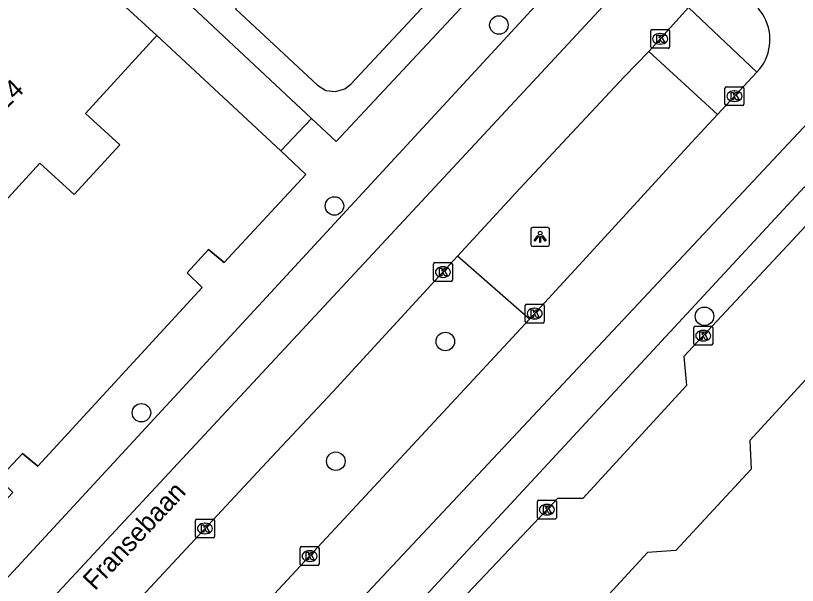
# Model space of a CAD drawing. Extents: x 158461 to 159795, y 387220 to 388672.
# Drawn here: x 159339.99 to 159381.35, y 388151.65 to 388181.8 of the extents above; entities that cross this region are included whole.
import ezdxf

# ---------------------------------------------------------------- set-up
doc = ezdxf.new("R2010")
doc.units = 0
for name, color, linetype in [('IMGEO_Berm_groen', 7, 'Continuous'), ('IMGEO_Boom', 7, 'Continuous'), ('IMGEO_Kolk', 7, 'Continuous'), ('IMGEO_Lichtpunt', 7, 'Continuous'), ('IMGEO_Muur', 7, 'Continuous'), ('IMGEO_Openbare_ruimte_label', 7, 'Continuous'), ('IMGEO_Pand', 7, 'Continuous'), ('IMGEO_Pand_nummerreeks', 7, 'Continuous'), ('IMGEO_Rijbaan_lokaal_gesloten', 7, 'Continuous'), ('IMGEO_Rijbaan_lokaal_open', 7, 'Continuous'), ('IMGEO_Voetpad_open', 7, 'Continuous')]:
    doc.layers.add(name, color=color, linetype=linetype)

msp = doc.modelspace()

# ---------------------------------------------------------------- linework, layer by layer
at = {"layer": 'IMGEO_Berm_groen'}
for points in [[(159350.551, 388186.789), (159351.645, 388182.155), (159355.96, 388178.116), (159356.404, 388177.847), (159356.92, 388177.783), (159357.417, 388177.933), (159357.728, 388178.176), (159368.722, 388189.963), (159368.518, 388190.959)], [(159367.177, 388165.733), (159363.37, 388169.07)]]:
    msp.add_lwpolyline(points, dxfattribs=at)
at = {"layer": 'IMGEO_Boom'}
for centre in [(159365.561, 388181.306), (159356.861, 388171.732), (159376.438, 388165.892), (159362.725, 388164.559), (159346.651, 388160.788), (159356.934, 388158.223)]:
    msp.add_circle(centre, 0.489, dxfattribs=at)
at = {"layer": 'IMGEO_Kolk'}
for p, q in [((159373.666, 388181.074), (159374.518, 388181.074)), ((159373.591, 388180.148), (159373.591, 388181)), ((159374.079, 388180.854), (159374.104, 388180.854)), ((159374.592, 388181), (159374.592, 388180.148)), ((159374.102, 388180.294), (159374.077, 388180.294)), ((159374.518, 388180.074), (159373.666, 388180.074)), ((159377.522, 388177.115), (159377.522, 388177.967)), ((159377.597, 388178.041), (159378.449, 388178.041)), ((159378.01, 388177.821), (159378.035, 388177.821)), ((159378.523, 388177.967), (159378.523, 388177.115)), ((159378.449, 388177.041), (159377.597, 388177.041)), ((159378.033, 388177.261), (159378.008, 388177.261)), ((159362.101, 388167.807), (159362.101, 388168.659)), ((159362.176, 388168.733), (159363.028, 388168.733)), ((159363.102, 388168.659), (159363.102, 388167.807)), ((159362.589, 388168.513), (159362.614, 388168.513)), ((159362.612, 388167.953), (159362.587, 388167.953)), ((159363.028, 388167.733), (159362.176, 388167.733)), ((159367.03, 388166.536), (159367.882, 388166.536)), ((159366.955, 388165.61), (159366.955, 388166.462)), ((159367.443, 388166.316), (159367.468, 388166.316)), ((159367.956, 388166.462), (159367.956, 388165.61)), ((159367.466, 388165.756), (159367.441, 388165.756)), ((159367.882, 388165.536), (159367.03, 388165.536)), ((159375.948, 388165.365), (159376.8, 388165.365)), ((159375.873, 388164.439), (159375.873, 388165.291)), ((159376.361, 388165.145), (159376.386, 388165.145)), ((159376.874, 388165.291), (159376.874, 388164.439)), ((159376.384, 388164.585), (159376.359, 388164.585)), ((159376.8, 388164.365), (159375.948, 388164.365)), ((159367.602, 388155.235), (159367.602, 388156.087)), ((159367.677, 388156.161), (159368.529, 388156.161)), ((159368.09, 388155.941), (159368.115, 388155.941)), ((159368.603, 388156.087), (159368.603, 388155.235)), ((159368.113, 388155.381), (159368.088, 388155.381)), ((159349.511, 388154.235), (159349.511, 388155.087)), ((159349.586, 388155.161), (159350.438, 388155.161)), ((159350.512, 388155.087), (159350.512, 388154.235)), ((159368.529, 388155.161), (159367.677, 388155.161)), ((159349.999, 388154.941), (159350.024, 388154.941)), ((159350.438, 388154.161), (159349.586, 388154.161)), ((159350.022, 388154.381), (159349.997, 388154.381)), ((159355.047, 388152.776), (159355.047, 388153.628)), ((159355.122, 388153.702), (159355.974, 388153.702)), ((159355.535, 388153.482), (159355.56, 388153.482)), ((159356.048, 388153.628), (159356.048, 388152.776)), ((159355.558, 388152.922), (159355.533, 388152.922)), ((159355.974, 388152.702), (159355.122, 388152.702))]:
    msp.add_line(p, q, dxfattribs=at)
for points in [[(159373.666, 388181.074), (159374.518, 388181.074)], [(159373.591, 388180.148), (159373.591, 388181)], [(159373.912, 388180.774), (159374.035, 388180.774), (159374.035, 388180.623), (159374.165, 388180.774), (159374.329, 388180.774), (159374.183, 388180.623), (159374.336, 388180.374), (159374.184, 388180.374), (159374.099, 388180.538), (159374.035, 388180.471), (159374.035, 388180.374), (159373.912, 388180.374), (159373.912, 388180.774)], [(159374.592, 388181), (159374.592, 388180.148)], [(159374.518, 388180.074), (159373.666, 388180.074)], [(159377.522, 388177.115), (159377.522, 388177.967)], [(159377.597, 388178.041), (159378.449, 388178.041)], [(159377.843, 388177.741), (159377.966, 388177.741), (159377.966, 388177.59), (159378.096, 388177.741), (159378.26, 388177.741), (159378.114, 388177.59), (159378.267, 388177.341), (159378.115, 388177.341), (159378.03, 388177.505), (159377.966, 388177.438), (159377.966, 388177.341), (159377.843, 388177.341), (159377.843, 388177.741)], [(159378.523, 388177.967), (159378.523, 388177.115)], [(159378.449, 388177.041), (159377.597, 388177.041)], [(159362.101, 388167.807), (159362.101, 388168.659)], [(159362.176, 388168.733), (159363.028, 388168.733)], [(159363.102, 388168.659), (159363.102, 388167.807)], [(159362.422, 388168.433), (159362.545, 388168.433), (159362.545, 388168.282), (159362.675, 388168.433), (159362.839, 388168.433), (159362.693, 388168.282), (159362.846, 388168.033), (159362.694, 388168.033), (159362.609, 388168.197), (159362.545, 388168.13), (159362.545, 388168.033), (159362.422, 388168.033), (159362.422, 388168.433)], [(159363.028, 388167.733), (159362.176, 388167.733)], [(159367.03, 388166.536), (159367.882, 388166.536)], [(159366.955, 388165.61), (159366.955, 388166.462)], [(159367.276, 388166.236), (159367.399, 388166.236), (159367.399, 388166.085), (159367.529, 388166.236), (159367.693, 388166.236), (159367.547, 388166.085), (159367.7, 388165.836), (159367.548, 388165.836), (159367.463, 388166), (159367.399, 388165.933), (159367.399, 388165.836), (159367.276, 388165.836), (159367.276, 388166.236)], [(159367.956, 388166.462), (159367.956, 388165.61)], [(159367.882, 388165.536), (159367.03, 388165.536)], [(159375.948, 388165.365), (159376.8, 388165.365)], [(159375.873, 388164.439), (159375.873, 388165.291)], [(159376.194, 388165.065), (159376.317, 388165.065), (159376.317, 388164.914), (159376.447, 388165.065), (159376.611, 388165.065), (159376.465, 388164.914), (159376.618, 388164.665), (159376.466, 388164.665), (159376.381, 388164.829), (159376.317, 388164.762), (159376.317, 388164.665), (159376.194, 388164.665), (159376.194, 388165.065)], [(159376.874, 388165.291), (159376.874, 388164.439)], [(159376.8, 388164.365), (159375.948, 388164.365)], [(159367.602, 388155.235), (159367.602, 388156.087)], [(159367.677, 388156.161), (159368.529, 388156.161)], [(159367.923, 388155.861), (159368.046, 388155.861), (159368.046, 388155.71), (159368.176, 388155.861), (159368.34, 388155.861), (159368.194, 388155.71), (159368.347, 388155.461), (159368.195, 388155.461), (159368.11, 388155.625), (159368.046, 388155.558), (159368.046, 388155.461), (159367.923, 388155.461), (159367.923, 388155.861)], [(159368.603, 388156.087), (159368.603, 388155.235)], [(159349.511, 388154.235), (159349.511, 388155.087)], [(159349.586, 388155.161), (159350.438, 388155.161)], [(159350.512, 388155.087), (159350.512, 388154.235)], [(159368.529, 388155.161), (159367.677, 388155.161)], [(159349.832, 388154.861), (159349.955, 388154.861), (159349.955, 388154.71), (159350.085, 388154.861), (159350.249, 388154.861), (159350.103, 388154.71), (159350.256, 388154.461), (159350.104, 388154.461), (159350.019, 388154.625), (159349.955, 388154.558), (159349.955, 388154.461), (159349.832, 388154.461), (159349.832, 388154.861)], [(159350.438, 388154.161), (159349.586, 388154.161)], [(159355.047, 388152.776), (159355.047, 388153.628)], [(159355.122, 388153.702), (159355.974, 388153.702)], [(159355.368, 388153.402), (159355.491, 388153.402), (159355.491, 388153.251), (159355.621, 388153.402), (159355.785, 388153.402), (159355.639, 388153.251), (159355.792, 388153.002), (159355.64, 388153.002), (159355.555, 388153.166), (159355.491, 388153.099), (159355.491, 388153.002), (159355.368, 388153.002), (159355.368, 388153.402)], [(159356.048, 388153.628), (159356.048, 388152.776)], [(159355.974, 388152.702), (159355.122, 388152.702)]]:
    msp.add_lwpolyline(points, dxfattribs=at)
for centre, start, end in [((159373.668, 388180.998), 91.552, 178.448), ((159373.668, 388180.998), 91.552, 178.448), ((159374.516, 388180.998), 1.552, 88.448), ((159374.516, 388180.998), 1.552, 88.448), ((159373.668, 388180.15), 181.552, 268.448), ((159373.668, 388180.15), 181.552, 268.448), ((159374.516, 388180.15), 271.552, 358.448), ((159374.516, 388180.15), 271.552, 358.448), ((159377.599, 388177.965), 91.552, 178.448), ((159377.599, 388177.965), 91.552, 178.448), ((159378.447, 388177.965), 1.552, 88.448), ((159378.447, 388177.965), 1.552, 88.448), ((159377.599, 388177.117), 181.552, 268.448), ((159377.599, 388177.117), 181.552, 268.448), ((159378.447, 388177.117), 271.552, 358.448), ((159378.447, 388177.117), 271.552, 358.448), ((159362.178, 388168.657), 91.552, 178.448), ((159362.178, 388168.657), 91.552, 178.448), ((159363.026, 388168.657), 1.552, 88.448), ((159363.026, 388168.657), 1.552, 88.448), ((159362.178, 388167.809), 181.552, 268.448), ((159362.178, 388167.809), 181.552, 268.448), ((159363.026, 388167.809), 271.552, 358.448), ((159363.026, 388167.809), 271.552, 358.448), ((159367.032, 388166.46), 91.552, 178.448), ((159367.032, 388166.46), 91.552, 178.448), ((159367.88, 388166.46), 1.552, 88.448), ((159367.88, 388166.46), 1.552, 88.448), ((159367.032, 388165.612), 181.552, 268.448), ((159367.032, 388165.612), 181.552, 268.448), ((159367.88, 388165.612), 271.552, 358.448), ((159367.88, 388165.612), 271.552, 358.448), ((159375.95, 388165.289), 91.552, 178.448), ((159375.95, 388165.289), 91.552, 178.448), ((159376.798, 388165.289), 1.552, 88.448), ((159376.798, 388165.289), 1.552, 88.448), ((159375.95, 388164.441), 181.552, 268.448), ((159375.95, 388164.441), 181.552, 268.448), ((159376.798, 388164.441), 271.552, 358.448), ((159376.798, 388164.441), 271.552, 358.448), ((159367.679, 388156.085), 91.552, 178.448), ((159367.679, 388156.085), 91.552, 178.448), ((159368.527, 388156.085), 1.552, 88.448), ((159368.527, 388156.085), 1.552, 88.448), ((159349.588, 388155.085), 91.552, 178.448), ((159349.588, 388155.085), 91.552, 178.448), ((159350.436, 388155.085), 1.552, 88.448), ((159350.436, 388155.085), 1.552, 88.448), ((159367.679, 388155.237), 181.552, 268.448), ((159367.679, 388155.237), 181.552, 268.448), ((159368.527, 388155.237), 271.552, 358.448), ((159368.527, 388155.237), 271.552, 358.448), ((159349.588, 388154.237), 181.552, 268.448), ((159349.588, 388154.237), 181.552, 268.448), ((159350.436, 388154.237), 271.552, 358.448), ((159350.436, 388154.237), 271.552, 358.448), ((159355.124, 388153.626), 91.552, 178.448), ((159355.124, 388153.626), 91.552, 178.448), ((159355.972, 388153.626), 1.552, 88.448), ((159355.972, 388153.626), 1.552, 88.448), ((159355.124, 388152.778), 181.552, 268.448), ((159355.124, 388152.778), 181.552, 268.448), ((159355.972, 388152.778), 271.552, 358.448), ((159355.972, 388152.778), 271.552, 358.448)]:
    msp.add_arc(centre, 0.0765, start, end, dxfattribs=at)
for centre, major_axis, ratio, start_param, end_param in [((159374.078, 388180.574), (-0.387, 0.002), 0.722429, 4.712389, 7.853982), ((159374.103, 388180.574), (-0.39, 0.002), 0.717154, 1.570796, 4.712389), ((159378.009, 388177.541), (-0.387, 0.002), 0.722429, 4.712389, 7.853982), ((159378.034, 388177.541), (-0.39, 0.002), 0.717154, 1.570796, 4.712389), ((159362.588, 388168.233), (-0.387, 0.002), 0.722429, 4.712389, 7.853982), ((159362.613, 388168.233), (-0.39, 0.002), 0.717154, 1.570796, 4.712389), ((159367.442, 388166.036), (-0.387, 0.002), 0.722429, 4.712389, 7.853982), ((159367.467, 388166.036), (-0.39, 0.002), 0.717154, 1.570796, 4.712389), ((159376.36, 388164.865), (-0.387, 0.002), 0.722429, 4.712389, 7.853982), ((159376.385, 388164.865), (-0.39, 0.002), 0.717154, 1.570796, 4.712389), ((159368.089, 388155.661), (-0.387, 0.002), 0.722429, 4.712389, 7.853982), ((159368.114, 388155.661), (-0.39, 0.002), 0.717154, 1.570796, 4.712389), ((159349.998, 388154.661), (-0.387, 0.002), 0.722429, 4.712389, 7.853982), ((159350.023, 388154.661), (-0.39, 0.002), 0.717154, 1.570796, 4.712389), ((159355.534, 388153.202), (-0.387, 0.002), 0.722429, 4.712389, 7.853982), ((159355.559, 388153.202), (-0.39, 0.002), 0.717154, 1.570796, 4.712389)]:
    msp.add_ellipse(centre, major_axis=major_axis, ratio=ratio, start_param=start_param, end_param=end_param, dxfattribs=at)
at = {"layer": 'IMGEO_Lichtpunt'}
for p, q in [((159367.245, 388170.497), (159367.245, 388169.69)), ((159367.245, 388170.497), (159367.245, 388169.69)), ((159368.147, 388170.592), (159367.339, 388170.592)), ((159368.147, 388170.592), (159367.339, 388170.592)), ((159368.241, 388169.69), (159368.241, 388170.497)), ((159368.241, 388169.69), (159368.241, 388170.497)), ((159367.339, 388169.596), (159368.147, 388169.596)), ((159367.339, 388169.596), (159368.147, 388169.596))]:
    msp.add_line(p, q, dxfattribs=at)
for points in [[(159367.619, 388170.161), (159367.658, 388170.133), (159367.47, 388169.871), (159367.432, 388169.898), (159367.619, 388170.161)], [(159367.721, 388170.113), (159367.768, 388170.113), (159367.768, 388169.791), (159367.721, 388169.791), (159367.721, 388170.113)], [(159367.831, 388170.133), (159367.869, 388170.16), (159368.056, 388169.898), (159368.017, 388169.87), (159367.831, 388170.133)]]:
    msp.add_lwpolyline(points, dxfattribs=at)
msp.add_circle((159367.744, 388170.295), 0.0994, dxfattribs=at)
for centre, start, end in [((159367.339, 388170.497), 90, 180), ((159367.339, 388170.497), 90, 180), ((159368.147, 388170.497), 0, 90), ((159368.147, 388170.497), 0, 90), ((159367.339, 388169.69), 180, 270), ((159367.339, 388169.69), 180, 270), ((159368.147, 388169.69), 270, 0), ((159368.147, 388169.69), 270, 360)]:
    msp.add_arc(centre, 0.0946, start, end, dxfattribs=at)
at = {"layer": 'IMGEO_Muur'}
for points in [[(159354.02, 388174.644), (159347.468, 388180.745)], [(159334.505, 388152.627), (159335.407, 388151.819), (159339.841, 388156.568), (159339.082, 388157.289), (159340.353, 388158.636), (159341.162, 388157.955), (159349.87, 388167.424), (159349.072, 388168.184), (159350.193, 388169.421), (159351.032, 388168.741), (159355.356, 388173.4), (159354.02, 388174.644)]]:
    msp.add_lwpolyline(points, dxfattribs=at)
at = {"layer": 'IMGEO_Pand'}
for points in [[(159342.759, 388185.066), (159347.468, 388180.745)], [(159339.105, 388167.994), (159339.365, 388168.277), (159337.549, 388169.943), (159341.275, 388174.003), (159343.098, 388172.33), (159345.511, 388174.96), (159343.692, 388176.63), (159347.468, 388180.745)]]:
    msp.add_lwpolyline(points, dxfattribs=at)
at = {"layer": 'IMGEO_Rijbaan_lokaal_gesloten'}
for points in [[(159334.001, 388142.462), (159368.985, 388180.051), (159371.536, 388182.814), (159372.968, 388184.56), (159373.278, 388185.008), (159374.101, 388186.241), (159374.899, 388187.485), (159375.648, 388188.753), (159376.31, 388190.024), (159376.914, 388191.406), (159377.421, 388192.792), (159377.819, 388194.061), (159378.241, 388195.642), (159378.548, 388197.091), (159378.764, 388198.552), (159378.875, 388200.115), (159378.862, 388201.49), (159378.766, 388202.962), (159378.716, 388204.716), (159377.74, 388208.85)], [(159320.011, 388130.606), (159323.058, 388134.263), (159332.208, 388144.136), (159336.031, 388148.261), (159369.612, 388184.633)], [(159375.591, 388182.227), (159373.487, 388179.907)], [(159387.227, 388180.77), (159385.473, 388179.47), (159383.562, 388177.808), (159382.476, 388176.723), (159342.713, 388134.324)], [(159373.487, 388179.907), (159372.192, 388178.564), (159366.663, 388172.653), (159363.37, 388169.07)], [(159377.127, 388176.579), (159379.208, 388178.812)], [(159367.177, 388165.733), (159370.384, 388169.233), (159375.748, 388175.086), (159377.127, 388176.579)], [(159381.73, 388172.745), (159359.699, 388148.966), (159344.589, 388132.572), (159339.194, 388126.718), (159338.51, 388125.943)], [(159363.37, 388169.07), (159356.769, 388161.889), (159353.016, 388157.888), (159336.489, 388140.138)], [(159340.206, 388136.666), (159367.177, 388165.733)]]:
    msp.add_lwpolyline(points, dxfattribs=at)
for centre, radius, start, end in [((159377.434, 388180.568), 2.459, 28.5101, 53.7009), ((159377.408, 388180.54), 2.495, 316.1625, 28.7891)]:
    msp.add_arc(centre, radius, start, end, dxfattribs=at)
at = {"layer": 'IMGEO_Rijbaan_lokaal_open'}
for points in [[(159472.097, 388187.285), (159472.034, 388187.554), (159467.22, 388190.582), (159457.102, 388188.331), (159456.291, 388187.063), (159413.81, 388177.328), (159412.541, 388178.09), (159400.894, 388175.34), (159401.092, 388174.48), (159387.6, 388167.487), (159386.892, 388168.098), (159378.833, 388159.318), (159378.911, 388157.81), (159374.917, 388153.5), (159373.428, 388153.392), (159366.091, 388145.42), (159366.179, 388143.991), (159362.095, 388139.561), (159360.656, 388139.553), (159353.388, 388131.602), (159353.436, 388130.033), (159350.543, 388127.01), (159352.001, 388125.659)], [(159355.642, 388176.359), (159344.7, 388186.624)], [(159347.468, 388180.745), (159354.02, 388174.644)], [(159355.642, 388176.359), (159354.02, 388174.644)], [(159381.73, 388172.745), (159382.818, 388171.781), (159375.341, 388163.759), (159375.489, 388162.23), (159370.004, 388156.244), (159368.655, 388156.246), (159362.618, 388149.871), (159362.677, 388148.342), (159357.331, 388142.515), (159355.972, 388142.527), (159349.686, 388135.912), (159349.842, 388133.116), (159345.138, 388127.977), (159345.195, 388126.598)]]:
    msp.add_lwpolyline(points, dxfattribs=at)
at = {"layer": 'IMGEO_Voetpad_open'}
for points in [[(159370.601, 388189.772), (159356.948, 388175.136), (159355.642, 388176.359)], [(159379.208, 388178.812), (159375.591, 388182.227)], [(159377.127, 388176.579), (159373.487, 388179.907)], [(159354.02, 388174.644), (159355.356, 388173.4), (159351.032, 388168.741), (159350.193, 388169.421), (159349.072, 388168.184), (159349.87, 388167.424), (159341.162, 388157.955), (159340.353, 388158.636), (159339.082, 388157.289), (159339.841, 388156.568), (159335.407, 388151.819), (159334.505, 388152.627)]]:
    msp.add_lwpolyline(points, dxfattribs=at)

# ---------------------------------------------------------------- texts
at = {"layer": 'IMGEO_Openbare_ruimte_label'}
msp.add_text('Fransebaan', height=1, rotation=46.9051, dxfattribs=at).set_placement((159344.188, 388151.338))
at = {"layer": 'IMGEO_Pand_nummerreeks'}
msp.add_text('19-24', height=1, rotation=44.0633, dxfattribs=at).set_placement((159338.048, 388175.435))

doc.saveas('drawing.dxf')
